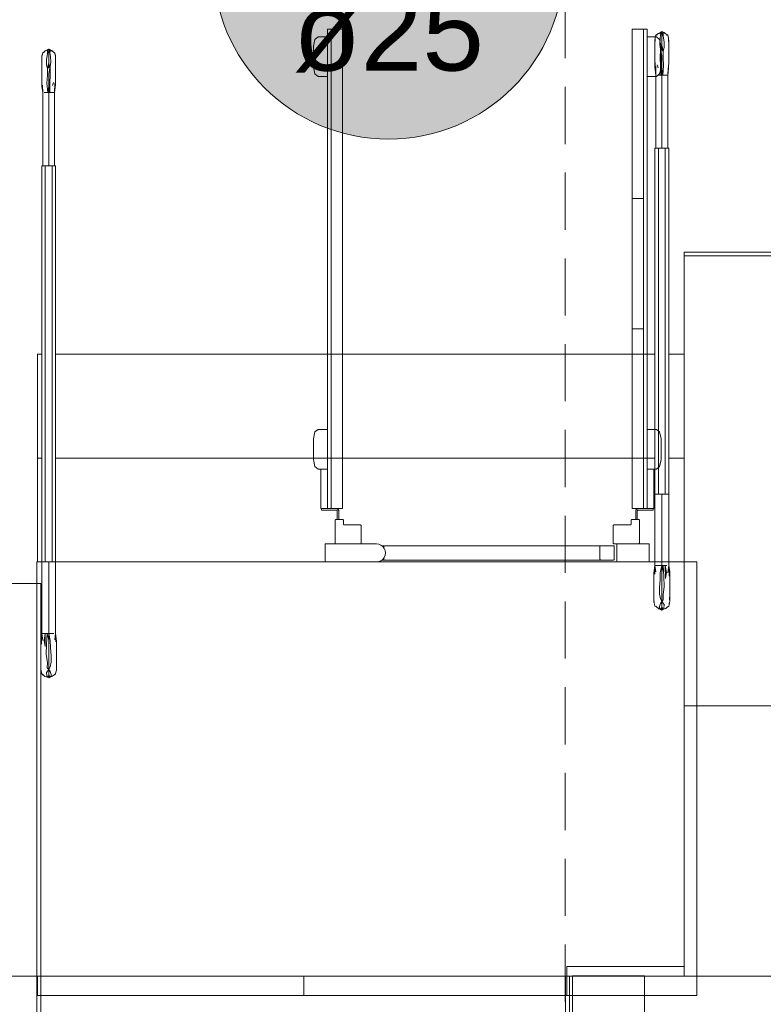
# Model space of a CAD drawing. Header units: millimetres. Extents: x 2 to 902, y -447 to 199.
# Tile 946 of 1056: x 66.79 to 70.92, y 153.57 to 159.03. Entities that reach past the tile are written whole.
import ezdxf

# ---------------------------------------------------------------- set-up
doc = ezdxf.new("R2010")
doc.units = ezdxf.units.MM
doc.header["$MEASUREMENT"] = 0
doc.linetypes.add('HIDDEN2', pattern=[0.47625, 0.3175, -0.15875])
doc.linetypes.add('NULL', pattern=[0])
for name, color, linetype, lineweight in [('AF-Indicação coluna', 5, 'Continuous', 13), ('DI-Detalhes', 1, 'HIDDEN2', 9), ('IFC-Corrimão-Contorno', 36, 'Continuous', 5), ('IFC-Elemento construtivo genérico-Contorno', 253, 'Continuous', 5), ('IFC-Laje-Contorno', 134, 'Continuous', 5), ('IFC-Lance de escada-Contorno', 32, 'Continuous', 5), ('IFC-Parede padrão-Contorno', 44, 'Continuous', 5), ('IFC-Parede-Contorno', 42, 'Continuous', 5), ('IFC-Pilar-Contorno', 83, 'Continuous', 5), ('IFC-Porta-Contorno', 142, 'Continuous', 5), ('IFC-Viga-Contorno', 66, 'Continuous', 5)]:
    doc.layers.add(name, color=color, linetype=linetype, lineweight=lineweight)
doc.styles.add('Arial', font='arial.ttf')

msp = doc.modelspace()

# ---------------------------------------------------------------- hatches: boundary and pattern name
at = {"layer": 'AF-Indicação coluna', "linetype": 'Continuous'}
msp.add_hatch(color=161, dxfattribs=at).paths.add_polyline_path([(69.8158, 159.3457), (69.8121, 159.4305), (69.801, 159.5148), (69.7827, 159.5978), (69.7571, 159.6788), (69.7246, 159.7573), (69.6854, 159.8327), (69.6397, 159.9043), (69.588, 159.9718), (69.5306, 160.0344), (69.4679, 160.0918), (69.4005, 160.1435), (69.3288, 160.1892), (69.2535, 160.2284), (69.175, 160.2609), (69.0939, 160.2865), (69.0109, 160.3049), (68.9267, 160.316), (68.8418, 160.3197), (68.7569, 160.316), (68.6727, 160.3049), (68.5897, 160.2865), (68.5087, 160.2609), (68.4302, 160.2284), (68.3548, 160.1892), (68.2831, 160.1435), (68.2157, 160.0918), (68.1531, 160.0344), (68.0957, 159.9718), (68.0439, 159.9043), (67.9983, 159.8327), (67.959, 159.7573), (67.9265, 159.6788), (67.901, 159.5978), (67.8826, 159.5148), (67.8715, 159.4305), (67.8678, 159.3457), (67.8715, 159.2608), (67.8826, 159.1765), (67.901, 159.0936), (67.9265, 159.0125), (67.959, 158.934), (67.9983, 158.8586), (68.0439, 158.787), (68.0957, 158.7196), (68.1531, 158.6569), (68.2157, 158.5995), (68.2831, 158.5478), (68.3548, 158.5021), (68.4302, 158.4629), (68.5087, 158.4304), (68.5897, 158.4048), (68.6727, 158.3864), (68.7569, 158.3753), (68.8418, 158.3716), (68.9267, 158.3753), (69.0109, 158.3864), (69.0939, 158.4048), (69.175, 158.4304), (69.2535, 158.4629), (69.3288, 158.5021), (69.4005, 158.5478), (69.4679, 158.5995), (69.5306, 158.6569), (69.588, 158.7196), (69.6397, 158.787), (69.6854, 158.8586), (69.7246, 158.934), (69.7571, 159.0125), (69.7827, 159.0936), (69.801, 159.1765), (69.8121, 159.2608)])

# ---------------------------------------------------------------- linework, layer by layer
at = {"layer": 'AF-Indicação coluna'}
msp.add_circle((68.8418, 159.3457), 0.974, dxfattribs=at)
msp.add_circle((68.8418, 159.3457), 0.974, dxfattribs=at)
at = {"layer": 'DI-Detalhes'}
msp.add_lwpolyline([(69.8236, 160.4769), (76.3973, 160.4769), (76.3973, 152.1533), (69.8236, 152.1533), (69.8236, 160.4769)], dxfattribs=at)
at = {"layer": 'IFC-Corrimão-Contorno', "color": 7, "lineweight": 5}
for p, q in [((70.3221, 158.9309), (70.3249, 158.9407)), ((70.3234, 158.9374), (70.3268, 158.9495)), ((70.3249, 158.9407), (70.3268, 158.9495)), ((70.3268, 158.9495), (70.335, 158.9543)), ((70.3268, 158.9495), (70.3351, 158.9543)), ((70.3268, 158.9495), (70.3287, 158.9488)), ((70.3287, 158.9488), (70.3336, 158.9493)), ((70.335, 158.9543), (70.3392, 158.9591)), ((70.335, 158.9543), (70.3406, 158.9579)), ((70.3392, 158.9591), (70.346, 158.961)), ((70.3406, 158.9579), (70.349, 158.9621)), ((70.3457, 158.9604), (70.3515, 158.9638)), ((70.3457, 158.9604), (70.348, 158.9618)), ((70.3457, 158.9604), (70.3458, 158.9605)), ((70.346, 158.961), (70.3539, 158.9652)), ((70.349, 158.9621), (70.3515, 158.9638)), ((70.349, 158.9621), (70.3491, 158.9619)), ((70.3491, 158.9619), (70.3532, 158.9501)), ((70.35, 158.9278), (70.3532, 158.9501)), ((70.3515, 158.9638), (70.3597, 158.9685)), ((70.3515, 158.9638), (70.3597, 158.9685)), ((70.3515, 158.9638), (70.3597, 158.9685)), ((70.3515, 158.9638), (70.3597, 158.9519)), ((70.3523, 158.9642), (70.3539, 158.9652)), ((70.3524, 158.9643), (70.3539, 158.9652)), ((70.3529, 158.9646), (70.3539, 158.9652)), ((70.3539, 158.9652), (70.3597, 158.9685)), ((70.3597, 158.9437), (70.3597, 158.9685)), ((70.3597, 158.9685), (70.368, 158.9638)), ((70.3597, 158.9685), (70.368, 158.9638)), ((70.3597, 158.9685), (70.3656, 158.9652)), ((70.3597, 158.9437), (70.3681, 158.9641)), ((70.3597, 158.9352), (70.3597, 158.9519)), ((70.3597, 158.9188), (70.3597, 158.9437)), ((70.3656, 158.9652), (70.3673, 158.9642)), ((70.3656, 158.9652), (70.3689, 158.9637)), ((70.3669, 158.9595), (70.3681, 158.9641)), ((70.3669, 158.9595), (70.3726, 158.9635)), ((70.3669, 158.9595), (70.3673, 158.9452)), ((70.3673, 158.9452), (70.372, 158.9096)), ((70.368, 158.9638), (70.3726, 158.9635)), ((70.3726, 158.9635), (70.3792, 158.9587)), ((70.3792, 158.9587), (70.3845, 158.9543)), ((70.3845, 158.9543), (70.3927, 158.9495)), ((70.3845, 158.9543), (70.3927, 158.9495)), ((70.3859, 158.9492), (70.3907, 158.9488)), ((70.3907, 158.9488), (70.3927, 158.9495)), ((70.3927, 158.9495), (70.3942, 158.9429)), ((70.3927, 158.9495), (70.3946, 158.9407)), ((70.3942, 158.9429), (70.3976, 158.9303)), ((70.3946, 158.9407), (70.3974, 158.9309)), ((70.3217, 158.9236), (70.3219, 158.9241)), ((70.3217, 158.9236), (70.3219, 158.924)), ((70.3217, 158.9094), (70.3217, 158.9236)), ((70.3217, 158.9054), (70.3219, 158.9202)), ((70.3217, 158.9094), (70.3217, 158.9061)), ((70.3217, 158.9054), (70.3217, 158.8851)), ((70.3219, 158.9202), (70.3221, 158.9309)), ((70.3231, 158.9346), (70.3234, 158.9374)), ((70.3481, 158.8963), (70.3483, 158.899)), ((70.3481, 158.8963), (70.3523, 158.8722)), ((70.3483, 158.899), (70.35, 158.9278)), ((70.3597, 158.9185), (70.3597, 158.9352)), ((70.3597, 158.8939), (70.3597, 158.9188)), ((70.3597, 158.8855), (70.3597, 158.9185)), ((70.3597, 158.8939), (70.3671, 158.8604)), ((70.3597, 158.8691), (70.3597, 158.8939)), ((70.372, 158.9096), (70.3727, 158.8801)), ((70.3974, 158.9309), (70.3976, 158.9202)), ((70.3976, 158.9303), (70.3978, 158.9151)), ((70.3976, 158.9202), (70.3978, 158.9054)), ((70.3978, 158.9072), (70.3978, 158.9151)), ((70.3978, 158.8834), (70.3978, 158.9054)), ((66.9162, 158.8179), (66.9164, 158.8331)), ((66.9164, 158.8331), (66.9198, 158.8458)), ((66.9164, 158.823), (66.9166, 158.8338)), ((66.9166, 158.8338), (66.9194, 158.8435)), ((66.9194, 158.8435), (66.9212, 158.8523)), ((66.9198, 158.8458), (66.9212, 158.8523)), ((66.9212, 158.8523), (66.9295, 158.8571)), ((66.9212, 158.8523), (66.9232, 158.8516)), ((66.9232, 158.8516), (66.9281, 158.8521)), ((66.9295, 158.8571), (66.9347, 158.8615)), ((66.9347, 158.8615), (66.9414, 158.8663)), ((66.9414, 158.8663), (66.946, 158.8666)), ((66.9414, 158.8663), (66.9471, 158.8624)), ((66.942, 158.8125), (66.9467, 158.8481)), ((66.9451, 158.8666), (66.9483, 158.868)), ((66.9459, 158.8669), (66.946, 158.8666)), ((66.9459, 158.8669), (66.946, 158.8666)), ((66.946, 158.8666), (66.9542, 158.8714)), ((66.946, 158.8666), (66.9542, 158.8714)), ((66.946, 158.8666), (66.9542, 158.8465)), ((66.946, 158.8666), (66.9471, 158.8624)), ((66.9467, 158.8481), (66.9471, 158.8624)), ((66.9542, 158.8714), (66.9625, 158.8666)), ((66.9542, 158.8714), (66.9639, 158.8658)), ((66.9542, 158.8714), (66.965, 158.8652)), ((66.9542, 158.8465), (66.9542, 158.8714)), ((66.9542, 158.8714), (66.9683, 158.8633)), ((66.9542, 158.8547), (66.9625, 158.8666)), ((66.9542, 158.8381), (66.9542, 158.8547)), ((66.9542, 158.8381), (66.9542, 158.8465)), ((66.9542, 158.8214), (66.9542, 158.8381)), ((66.9601, 158.868), (66.9679, 158.8639)), ((66.9608, 158.8676), (66.9683, 158.8633)), ((66.9608, 158.853), (66.9649, 158.8648)), ((66.9608, 158.853), (66.964, 158.8307)), ((66.9625, 158.8667), (66.9649, 158.865)), ((66.9625, 158.8666), (66.9683, 158.8633)), ((66.9625, 158.8666), (66.965, 158.8652)), ((66.9649, 158.8648), (66.9649, 158.865)), ((66.9649, 158.865), (66.9734, 158.8607)), ((66.9679, 158.8639), (66.9747, 158.8619)), ((66.9734, 158.8607), (66.979, 158.8571)), ((66.9747, 158.8619), (66.979, 158.8571)), ((66.979, 158.8571), (66.9872, 158.8523)), ((66.9804, 158.8522), (66.9852, 158.8516)), ((66.9852, 158.8516), (66.9872, 158.8523)), ((66.9872, 158.8523), (66.9906, 158.8402)), ((66.9872, 158.8523), (66.9891, 158.8435)), ((66.9891, 158.8435), (66.9919, 158.8338)), ((66.9906, 158.8402), (66.9909, 158.8374)), ((66.9919, 158.8338), (66.9921, 158.823)), ((70.3217, 158.8851), (70.3217, 158.8571)), ((70.3217, 158.8583), (70.3217, 158.8718)), ((70.3217, 158.8272), (70.3217, 158.8583)), ((70.3217, 158.8146), (70.3217, 158.8571)), ((70.3511, 158.8235), (70.3523, 158.8722)), ((70.3523, 158.8722), (70.3597, 158.8855)), ((70.3523, 158.8722), (70.3597, 158.8336)), ((70.3523, 158.8722), (70.3597, 158.8691)), ((70.3597, 158.8691), (70.3597, 158.8855)), ((70.3597, 158.8691), (70.3671, 158.8604)), ((70.3597, 158.7982), (70.3597, 158.8336)), ((70.367, 158.8243), (70.3671, 158.8604)), ((70.3671, 158.8604), (70.3727, 158.8801)), ((70.3978, 158.8571), (70.3978, 158.8834)), ((70.3978, 158.8719), (70.3978, 158.8603)), ((70.3978, 158.8603), (70.3978, 158.8272)), ((70.3978, 158.8571), (70.3978, 158.8085)), ((66.9162, 158.8082), (66.9164, 158.823)), ((66.9162, 158.8179), (66.9162, 158.8099)), ((66.9162, 158.8082), (66.9162, 158.7863)), ((66.9162, 158.7863), (66.9162, 158.76)), ((66.9412, 158.783), (66.942, 158.8125)), ((66.9412, 158.783), (66.9469, 158.7632)), ((66.9469, 158.7632), (66.9542, 158.7968)), ((66.9542, 158.7968), (66.9542, 158.8217)), ((66.9542, 158.7883), (66.9542, 158.8214)), ((66.9542, 158.7719), (66.9542, 158.7968)), ((66.9542, 158.7883), (66.9616, 158.775)), ((66.9542, 158.7719), (66.9542, 158.7883)), ((66.9616, 158.775), (66.9659, 158.7992)), ((66.964, 158.8307), (66.9657, 158.8018)), ((66.9657, 158.8018), (66.9659, 158.7992)), ((66.992, 158.8269), (66.9923, 158.8265)), ((66.992, 158.8268), (66.9923, 158.8265)), ((66.9921, 158.823), (66.9923, 158.8082)), ((66.9923, 158.8265), (66.9923, 158.8123)), ((66.9923, 158.8089), (66.9923, 158.8123)), ((66.9923, 158.7879), (66.9923, 158.8082)), ((66.9923, 158.76), (66.9923, 158.7879)), ((70.3217, 158.8272), (70.3217, 158.8238)), ((70.3217, 158.8146), (70.3217, 158.7707)), ((70.3217, 158.7707), (70.3221, 158.7966)), ((70.3221, 158.7966), (70.3234, 158.7709)), ((70.3267, 158.7768), (70.3268, 158.7272)), ((70.3339, 158.784), (70.3392, 158.7675)), ((70.3511, 158.8235), (70.3532, 158.7813)), ((70.3532, 158.7813), (70.3539, 158.7272)), ((70.3597, 158.7629), (70.3597, 158.7982)), ((70.3656, 158.7272), (70.3694, 158.78)), ((70.367, 158.8243), (70.3694, 158.78)), ((70.3976, 158.7618), (70.3978, 158.8085)), ((70.3978, 158.8213), (70.3978, 158.8272)), ((66.9162, 158.7631), (66.9162, 158.7747)), ((66.9162, 158.7301), (66.9162, 158.7631)), ((66.9162, 158.7114), (66.9162, 158.76)), ((66.9162, 158.7301), (66.9162, 158.7244)), ((66.9446, 158.6829), (66.947, 158.7272)), ((66.9469, 158.7632), (66.9542, 158.7719)), ((66.9469, 158.7632), (66.947, 158.7272)), ((66.9542, 158.7365), (66.9616, 158.775)), ((66.9542, 158.7719), (66.9616, 158.775)), ((66.9542, 158.701), (66.9542, 158.7365)), ((66.9608, 158.6841), (66.9629, 158.7264)), ((66.9616, 158.775), (66.9629, 158.7264)), ((66.9923, 158.7746), (66.9923, 158.7611)), ((66.9923, 158.7611), (66.9923, 158.7301)), ((66.9923, 158.76), (66.9923, 158.7175)), ((66.9923, 158.7267), (66.9923, 158.7301)), ((70.3217, 158.7707), (70.3268, 158.7272)), ((70.3234, 158.7709), (70.3268, 158.7272)), ((70.3268, 158.3208), (70.3268, 158.7272)), ((70.335, 158.7272), (70.3597, 158.7272)), ((70.3433, 158.7272), (70.3515, 158.7272)), ((70.3515, 158.7272), (70.3539, 158.7272)), ((70.3539, 158.7272), (70.3597, 158.7629)), ((70.3539, 158.7272), (70.3597, 158.7272)), ((70.3597, 158.7272), (70.3597, 158.7629)), ((70.3597, 158.7629), (70.3656, 158.7272)), ((70.3597, 158.3208), (70.3597, 158.7272)), ((70.3597, 158.7272), (70.3656, 158.7272)), ((70.3597, 158.7272), (70.3927, 158.7272)), ((70.3656, 158.7272), (70.368, 158.7272)), ((70.368, 158.7272), (70.3762, 158.7272)), ((70.3762, 158.7272), (70.3845, 158.7272)), ((70.3927, 158.7272), (70.3976, 158.769)), ((70.3927, 158.7272), (70.3942, 158.768)), ((70.3927, 158.7272), (70.3976, 158.7618)), ((70.3927, 158.3208), (70.3927, 158.7272)), ((66.9162, 158.7114), (66.9164, 158.6647)), ((66.9164, 158.6718), (66.9212, 158.6301)), ((66.9198, 158.6709), (66.9212, 158.6301)), ((66.9446, 158.6829), (66.9484, 158.6301)), ((66.9542, 158.6657), (66.9542, 158.701)), ((66.9601, 158.6301), (66.9608, 158.6841)), ((66.9747, 158.6704), (66.9801, 158.6869)), ((66.9872, 158.6301), (66.9873, 158.6797)), ((66.9872, 158.6301), (66.9906, 158.6737)), ((66.9872, 158.6301), (66.9923, 158.6736)), ((66.9906, 158.6737), (66.9919, 158.6995)), ((66.9919, 158.6995), (66.9923, 158.6736)), ((66.9923, 158.6736), (66.9923, 158.7175)), ((66.9164, 158.6647), (66.9212, 158.6301)), ((66.9212, 158.2237), (66.9212, 158.6301)), ((66.9295, 158.6301), (66.9542, 158.6301)), ((66.9377, 158.6301), (66.946, 158.6301)), ((66.946, 158.6301), (66.9484, 158.6301)), ((66.9484, 158.6301), (66.9542, 158.6657)), ((66.9484, 158.6301), (66.9542, 158.6301)), ((66.9542, 158.6301), (66.9542, 158.6657)), ((66.9542, 158.6657), (66.9601, 158.6301)), ((66.9542, 158.2237), (66.9542, 158.6301)), ((66.9542, 158.6301), (66.9601, 158.6301)), ((66.9542, 158.6301), (66.9872, 158.6301)), ((66.9601, 158.6301), (66.9625, 158.6301)), ((66.9625, 158.6301), (66.9707, 158.6301)), ((66.9707, 158.6301), (66.979, 158.6301)), ((66.9872, 158.2237), (66.9872, 158.6301)), ((70.3217, 158.3208), (70.3407, 158.3208)), ((70.3217, 156.4008), (70.3217, 158.3208)), ((70.3268, 158.3208), (70.3597, 158.3208)), ((70.3407, 156.4008), (70.3407, 158.3208)), ((70.3407, 158.3208), (70.3502, 158.3208)), ((70.3502, 158.3208), (70.3788, 158.3208)), ((70.3597, 158.3208), (70.3845, 158.3208)), ((70.3788, 156.4008), (70.3788, 158.3208)), ((70.3788, 158.3208), (70.3836, 158.3208)), ((70.3836, 158.3208), (70.3978, 158.3208)), ((70.3978, 156.4008), (70.3978, 158.3208)), ((66.9161, 158.2237), (66.9352, 158.2237)), ((66.9161, 156.0237), (66.9161, 158.2237)), ((66.9212, 158.2237), (66.9542, 158.2237)), ((66.9352, 156.0237), (66.9352, 158.2237)), ((66.9352, 158.2237), (66.9733, 158.2237)), ((66.9542, 158.2237), (66.979, 158.2237)), ((66.9733, 156.0237), (66.9733, 158.2237)), ((66.9733, 158.2237), (66.9923, 158.2237)), ((66.9923, 156.0237), (66.9923, 158.2237)), ((70.3216, 156.004), (70.3216, 156.4008)), ((70.3217, 156.4008), (70.3407, 156.4008)), ((70.3407, 156.4008), (70.3788, 156.4008)), ((70.3597, 156.004), (70.3597, 156.4008)), ((70.3788, 156.4008), (70.3978, 156.4008)), ((70.3979, 156.004), (70.3979, 156.4008)), ((66.9161, 155.6269), (66.9161, 156.0237)), ((66.9161, 156.0237), (66.9352, 156.0237)), ((66.9352, 156.0237), (66.9733, 156.0237)), ((66.9542, 155.6269), (66.9542, 156.0237)), ((66.9733, 156.0237), (66.9923, 156.0237)), ((66.9923, 155.6269), (66.9923, 156.0237)), ((70.316, 155.9616), (70.3216, 156.004)), ((70.321, 155.9568), (70.3216, 156.004)), ((70.3216, 156.004), (70.3256, 155.9688)), ((70.3216, 156.004), (70.3597, 156.004)), ((70.3312, 156.004), (70.3407, 156.004)), ((70.3407, 156.004), (70.3502, 156.004)), ((70.3502, 156.004), (70.3597, 156.004)), ((70.3512, 155.9641), (70.3597, 156.004)), ((70.3597, 155.9663), (70.3597, 156.004)), ((70.3597, 155.9663), (70.3676, 156.004)), ((70.3597, 156.004), (70.3676, 156.004)), ((70.3597, 156.004), (70.3883, 156.004)), ((70.3676, 156.004), (70.3714, 155.9431)), ((70.3676, 156.004), (70.3702, 156.004)), ((70.3702, 156.004), (70.3788, 156.004)), ((70.3788, 156.004), (70.3798, 155.9323)), ((70.3788, 156.004), (70.3858, 155.9648)), ((70.3924, 155.9639), (70.3979, 156.004)), ((70.3979, 156.004), (70.4035, 155.971)), ((70.3979, 156.004), (70.4037, 155.9638)), ((70.3979, 156.004), (70.4032, 155.9651)), ((70.3979, 156.004), (70.4008, 155.944)), ((70.3159, 155.9159), (70.316, 155.9459)), ((70.316, 155.9616), (70.316, 155.9476)), ((70.316, 155.9459), (70.316, 155.9476)), ((70.316, 155.9476), (70.316, 155.9476)), ((70.316, 155.9459), (70.316, 155.9185)), ((70.3505, 155.9247), (70.3512, 155.9641)), ((70.3597, 155.954), (70.3597, 155.9663)), ((70.3597, 155.9285), (70.3597, 155.9663)), ((70.3714, 155.9431), (70.3732, 155.8882)), ((70.3798, 155.9323), (70.3858, 155.9648)), ((70.4035, 155.971), (70.4036, 155.9644)), ((70.4036, 155.9259), (70.4037, 155.9638)), ((70.4036, 155.9471), (70.4036, 155.945)), ((70.4036, 155.9443), (70.4036, 155.945)), ((70.3159, 155.8793), (70.316, 155.9185)), ((70.3159, 155.9159), (70.3159, 155.9074)), ((70.3159, 155.8793), (70.3159, 155.8659)), ((70.3465, 155.8437), (70.3471, 155.8817)), ((70.3471, 155.8817), (70.3505, 155.9247)), ((70.3597, 155.904), (70.3597, 155.9285)), ((70.3597, 155.8663), (70.3597, 155.9285)), ((70.3597, 155.854), (70.3597, 155.904)), ((70.3674, 155.8413), (70.3732, 155.8882)), ((70.4036, 155.9259), (70.4036, 155.889)), ((70.4036, 155.889), (70.4036, 155.8398)), ((70.4036, 155.8807), (70.4036, 155.8793)), ((70.3159, 155.8659), (70.316, 155.8407)), ((70.3159, 155.8605), (70.3159, 155.8635)), ((70.3159, 155.8398), (70.3159, 155.8605)), ((70.3159, 155.817), (70.316, 155.8407)), ((70.3159, 155.8398), (70.3159, 155.8238)), ((70.3465, 155.8437), (70.3478, 155.8379)), ((70.3478, 155.8379), (70.3521, 155.8187)), ((70.3597, 155.8352), (70.3597, 155.8663)), ((70.3597, 155.8041), (70.3597, 155.8352)), ((70.3674, 155.8413), (70.3679, 155.8129)), ((70.4033, 155.8198), (70.4036, 155.8398)), ((70.4036, 155.8206), (70.4036, 155.8389)), ((70.3159, 155.817), (70.316, 155.8134)), ((70.316, 155.8134), (70.3163, 155.7995)), ((70.316, 155.8009), (70.316, 155.8133)), ((70.316, 155.8009), (70.3163, 155.8003)), ((70.3163, 155.7995), (70.3197, 155.7884)), ((70.3197, 155.7884), (70.3216, 155.7788)), ((70.3216, 155.7788), (70.3256, 155.7758)), ((70.3216, 155.7788), (70.3296, 155.7743)), ((70.3216, 155.7788), (70.3296, 155.7743)), ((70.3256, 155.778), (70.3338, 155.7702)), ((70.3256, 155.7758), (70.33, 155.7739)), ((70.3338, 155.7702), (70.3464, 155.765)), ((70.3463, 155.7769), (70.3523, 155.7932)), ((70.3463, 155.7769), (70.3464, 155.765)), ((70.3502, 155.7623), (70.3597, 155.7702)), ((70.3521, 155.8187), (70.3597, 155.8041)), ((70.3523, 155.7932), (70.3597, 155.8041)), ((70.3597, 155.8041), (70.3679, 155.8129)), ((70.3597, 155.7923), (70.3597, 155.8041)), ((70.3597, 155.8041), (70.373, 155.7868)), ((70.3597, 155.7836), (70.3597, 155.7923)), ((70.3597, 155.7804), (70.3597, 155.7836)), ((70.3597, 155.7702), (70.3597, 155.7836)), ((70.3597, 155.7568), (70.3597, 155.7702)), ((70.3597, 155.7702), (70.3676, 155.7614)), ((70.3709, 155.766), (70.373, 155.7868)), ((70.3811, 155.7654), (70.3876, 155.7704)), ((70.3858, 155.7687), (70.3924, 155.7748)), ((70.3876, 155.7704), (70.3941, 155.7772)), ((70.3924, 155.7748), (70.3979, 155.7788)), ((70.3929, 155.776), (70.3979, 155.7788)), ((70.3929, 155.776), (70.3979, 155.7788)), ((70.3929, 155.776), (70.3979, 155.7788)), ((70.3929, 155.776), (70.3979, 155.7788)), ((70.3929, 155.776), (70.3979, 155.7788)), ((70.3929, 155.776), (70.3979, 155.7788)), ((70.3979, 155.7788), (70.3997, 155.7856)), ((70.3997, 155.7856), (70.4018, 155.7986)), ((70.4011, 155.7939), (70.4032, 155.7979)), ((70.4012, 155.7948), (70.4032, 155.7979)), ((70.4018, 155.7986), (70.4036, 155.8064)), ((70.4032, 155.7979), (70.4036, 155.8062)), ((70.4033, 155.8198), (70.4036, 155.8064)), ((70.4036, 155.8206), (70.4037, 155.8077)), ((70.4036, 155.8068), (70.4037, 155.8077)), ((70.3379, 155.7685), (70.3431, 155.7641)), ((70.3431, 155.7641), (70.3512, 155.7609)), ((70.3437, 155.7661), (70.3502, 155.7623)), ((70.3437, 155.7661), (70.3467, 155.7644)), ((70.3437, 155.7661), (70.3499, 155.7625)), ((70.3437, 155.7661), (70.3502, 155.7623)), ((70.3464, 155.765), (70.3502, 155.7623)), ((70.3467, 155.7644), (70.3502, 155.7623)), ((70.3502, 155.7623), (70.3597, 155.7568)), ((70.3502, 155.7623), (70.3597, 155.7568)), ((70.3502, 155.7623), (70.3532, 155.7606)), ((70.3502, 155.7623), (70.3532, 155.7606)), ((70.3504, 155.7623), (70.3597, 155.7568)), ((70.3512, 155.7609), (70.3597, 155.7568)), ((70.3532, 155.7606), (70.3597, 155.7568)), ((70.3597, 155.7568), (70.3676, 155.7614)), ((70.3597, 155.7568), (70.3676, 155.7614)), ((70.3597, 155.7568), (70.3676, 155.7614)), ((70.3676, 155.7614), (70.3709, 155.766)), ((70.3676, 155.7614), (70.3811, 155.7654)), ((70.3852, 155.7686), (70.3858, 155.7687)), ((66.9103, 155.5866), (66.9161, 155.6269)), ((66.9104, 155.5938), (66.9161, 155.6269)), ((66.9107, 155.588), (66.9161, 155.6269)), ((66.9132, 155.5668), (66.9161, 155.6269)), ((66.9161, 155.6269), (66.9216, 155.5868)), ((66.9161, 155.6269), (66.9542, 155.6269)), ((66.9257, 155.6269), (66.9352, 155.6269)), ((66.9281, 155.5876), (66.9352, 155.6269)), ((66.9342, 155.5552), (66.9352, 155.6269)), ((66.9352, 155.6269), (66.9464, 155.6269)), ((66.9425, 155.566), (66.9464, 155.6269)), ((66.9464, 155.6269), (66.9542, 155.5891)), ((66.9464, 155.6269), (66.9542, 155.6269)), ((66.9542, 155.6269), (66.9627, 155.5869)), ((66.9542, 155.5891), (66.9542, 155.6269)), ((66.9542, 155.6269), (66.9828, 155.6269)), ((66.9542, 155.6269), (66.9638, 155.6269)), ((66.9638, 155.6269), (66.9733, 155.6269)), ((66.9883, 155.5917), (66.9923, 155.6269)), ((66.9923, 155.6269), (66.998, 155.5845)), ((66.9923, 155.6269), (66.993, 155.5796)), ((66.9103, 155.5866), (66.9104, 155.5487)), ((66.9103, 155.5679), (66.9104, 155.5707)), ((66.9103, 155.5679), (66.9104, 155.5668)), ((66.9104, 155.5873), (66.9104, 155.5938)), ((66.9281, 155.5876), (66.9342, 155.5552)), ((66.9407, 155.5111), (66.9425, 155.566)), ((66.9542, 155.5514), (66.9542, 155.5891)), ((66.9542, 155.5769), (66.9542, 155.5891)), ((66.9542, 155.4891), (66.9542, 155.5514)), ((66.9542, 155.5269), (66.9542, 155.5514)), ((66.9627, 155.5869), (66.9635, 155.5476)), ((66.998, 155.5414), (66.998, 155.5845)), ((66.998, 155.5686), (66.9981, 155.5388)), ((66.9103, 155.4626), (66.9104, 155.5118)), ((66.9103, 155.5021), (66.9104, 155.5035)), ((66.9104, 155.5118), (66.9104, 155.5487)), ((66.9407, 155.5111), (66.9465, 155.4641)), ((66.9542, 155.4769), (66.9542, 155.5269)), ((66.9635, 155.5476), (66.9669, 155.5045)), ((66.9669, 155.5045), (66.9675, 155.4665)), ((66.998, 155.5414), (66.9981, 155.5021)), ((66.9981, 155.4887), (66.9981, 155.5021)), ((66.9103, 155.4626), (66.9107, 155.4427)), ((66.9103, 155.4305), (66.9104, 155.4434)), ((66.9103, 155.4292), (66.9107, 155.4427)), ((66.9104, 155.4618), (66.9104, 155.4434)), ((66.9461, 155.4358), (66.9465, 155.4632)), ((66.9465, 155.4632), (66.9465, 155.4641)), ((66.9542, 155.4269), (66.9542, 155.4769)), ((66.9542, 155.458), (66.9542, 155.4769)), ((66.9542, 155.4269), (66.9619, 155.4416)), ((66.9619, 155.4416), (66.9675, 155.4665)), ((66.998, 155.4635), (66.9981, 155.4887)), ((66.998, 155.4864), (66.9981, 155.4834)), ((66.998, 155.4635), (66.9981, 155.4398)), ((66.998, 155.4464), (66.9981, 155.4626)), ((66.9981, 155.4834), (66.9981, 155.4626)), ((66.9103, 155.4305), (66.9104, 155.4298)), ((66.9103, 155.4292), (66.9122, 155.4215)), ((66.9104, 155.429), (66.9107, 155.4207)), ((66.9107, 155.4207), (66.9128, 155.4177)), ((66.9107, 155.4207), (66.9129, 155.4167)), ((66.9122, 155.4215), (66.9142, 155.4085)), ((66.9142, 155.4085), (66.9161, 155.4017)), ((66.9161, 155.4017), (66.9211, 155.3988)), ((66.9161, 155.4017), (66.9216, 155.3977)), ((66.9199, 155.4001), (66.9264, 155.3933)), ((66.9216, 155.3977), (66.9281, 155.3915)), ((66.9264, 155.3933), (66.9329, 155.3883)), ((66.9281, 155.3915), (66.9288, 155.3914)), ((66.9329, 155.3883), (66.9464, 155.3842)), ((66.941, 155.4096), (66.9542, 155.4269)), ((66.941, 155.4096), (66.9431, 155.3889)), ((66.9431, 155.3889), (66.9464, 155.3842)), ((66.9461, 155.4358), (66.9542, 155.4269)), ((66.9464, 155.3842), (66.9542, 155.3931)), ((66.9542, 155.4269), (66.9617, 155.4161)), ((66.9542, 155.4151), (66.9542, 155.4269)), ((66.9542, 155.4064), (66.9542, 155.4151)), ((66.9542, 155.4033), (66.9542, 155.4064)), ((66.9542, 155.3931), (66.9542, 155.4064)), ((66.9542, 155.3797), (66.9542, 155.3931)), ((66.9542, 155.3931), (66.9638, 155.3852)), ((66.9542, 155.3797), (66.9673, 155.3872)), ((66.9617, 155.4161), (66.9677, 155.3997)), ((66.9627, 155.3838), (66.9709, 155.387)), ((66.9638, 155.3852), (66.9676, 155.3879)), ((66.9638, 155.3852), (66.9673, 155.3872)), ((66.9673, 155.3872), (66.9703, 155.389)), ((66.9676, 155.3879), (66.9677, 155.3997)), ((66.9676, 155.3879), (66.9802, 155.3931)), ((66.9709, 155.387), (66.9761, 155.3914)), ((66.9802, 155.3931), (66.9884, 155.4009)), ((66.984, 155.3967), (66.9883, 155.3986)), ((66.9844, 155.3971), (66.9923, 155.4017)), ((66.9883, 155.3986), (66.9923, 155.4017)), ((66.9923, 155.4017), (66.9943, 155.4112)), ((66.9943, 155.4112), (66.9977, 155.4223)), ((66.9977, 155.4223), (66.998, 155.4363)), ((66.9977, 155.4231), (66.998, 155.4238)), ((66.998, 155.4363), (66.9981, 155.4398)), ((66.998, 155.4361), (66.998, 155.4238)), ((66.9464, 155.3842), (66.9542, 155.3797)), ((66.9464, 155.3842), (66.9542, 155.3797)), ((66.9464, 155.3842), (66.9477, 155.3835)), ((66.9464, 155.3842), (66.9542, 155.3797)), ((66.9542, 155.3797), (66.9638, 155.3852)), ((66.9542, 155.3797), (66.9627, 155.3838)), ((66.9608, 155.3835), (66.9638, 155.3852))]:
    msp.add_line(p, q, dxfattribs=at)
at = {"layer": 'IFC-Elemento construtivo genérico-Contorno', "color": 7, "lineweight": 5}
for p, q in [((68.5022, 158.9818), (68.5852, 158.9818)), ((68.5022, 156.3198), (68.5022, 158.9818)), ((68.5022, 158.9818), (68.5222, 158.9818)), ((68.5222, 156.3198), (68.5222, 158.9818)), ((68.5222, 158.9818), (68.5852, 158.9818)), ((68.5852, 156.3198), (68.5852, 158.9818)), ((70.1952, 158.9818), (70.2782, 158.9818)), ((70.1952, 158.0425), (70.1952, 158.9818)), ((70.1952, 158.9818), (70.2582, 158.9818)), ((70.2582, 158.0425), (70.2582, 158.9818)), ((70.2582, 158.9818), (70.2782, 158.9818)), ((70.2782, 156.3198), (70.2782, 158.9818)), ((68.425, 158.8878), (68.433, 158.9258)), ((68.425, 158.7718), (68.425, 158.8878)), ((68.433, 158.9258), (68.45, 158.9398)), ((68.433, 158.9258), (68.4418, 158.9331)), ((68.4418, 158.9331), (68.45, 158.9398)), ((68.45, 158.9398), (68.5022, 158.9398)), ((70.2782, 158.9398), (70.3305, 158.9398)), ((70.3305, 158.9398), (70.3475, 158.9258)), ((70.3475, 158.9258), (70.3555, 158.8878)), ((70.3555, 158.7718), (70.3555, 158.8878)), ((68.425, 158.7718), (68.433, 158.7338)), ((68.425, 158.7718), (68.4288, 158.7535)), ((68.4288, 158.7535), (68.433, 158.7338)), ((68.433, 158.7338), (68.45, 158.7198)), ((68.433, 158.7338), (68.4418, 158.7265)), ((68.4418, 158.7265), (68.45, 158.7198)), ((70.3305, 158.7198), (70.3475, 158.7338)), ((70.3475, 158.7338), (70.3555, 158.7718)), ((70.3475, 158.7338), (70.3517, 158.7535)), ((70.3517, 158.7535), (70.3555, 158.7718)), ((68.45, 158.7198), (68.5022, 158.7198)), ((70.2782, 158.7198), (70.3305, 158.7198)), ((70.1952, 158.0425), (70.2582, 158.0425)), ((70.1952, 157.3178), (70.1952, 158.0425)), ((70.2582, 157.3178), (70.2582, 158.0425)), ((70.1952, 156.3198), (70.1952, 157.3178)), ((70.1952, 157.3178), (70.2582, 157.3178)), ((70.2582, 156.3198), (70.2582, 157.3178)), ((68.433, 156.7458), (68.45, 156.7598)), ((68.4418, 156.7531), (68.45, 156.7598)), ((68.45, 156.7598), (68.5022, 156.7598)), ((70.2782, 156.7598), (70.3305, 156.7598)), ((70.3305, 156.7598), (70.3475, 156.7458)), ((68.425, 156.7078), (68.433, 156.7458)), ((68.425, 156.5918), (68.425, 156.7078)), ((68.433, 156.7458), (68.4418, 156.7531)), ((70.3475, 156.7458), (70.3555, 156.7078)), ((70.3555, 156.5918), (70.3555, 156.7078)), ((68.425, 156.5918), (68.433, 156.5538)), ((68.425, 156.5918), (68.4288, 156.5735)), ((70.3475, 156.5538), (70.3555, 156.5918)), ((70.3516, 156.5735), (70.3555, 156.5918)), ((68.4288, 156.5735), (68.433, 156.5538)), ((68.433, 156.5538), (68.45, 156.5398)), ((68.433, 156.5538), (68.4418, 156.5465)), ((68.4418, 156.5465), (68.45, 156.5398)), ((68.45, 156.5398), (68.5022, 156.5398)), ((68.4652, 156.3198), (68.4652, 156.5398)), ((70.2782, 156.5398), (70.3305, 156.5398)), ((70.3152, 156.3198), (70.3152, 156.5398)), ((70.3305, 156.5398), (70.3475, 156.5538)), ((70.3475, 156.5538), (70.3516, 156.5735)), ((68.4652, 156.3198), (68.4655, 156.3198)), ((68.4655, 156.3198), (68.4663, 156.3198)), ((68.4663, 156.3198), (68.4676, 156.3198)), ((68.4676, 156.3198), (68.4983, 156.3198)), ((68.4692, 156.3118), (68.4692, 156.3198)), ((68.4983, 156.3198), (68.5004, 156.3198)), ((68.5004, 156.3198), (68.5022, 156.3198)), ((68.5022, 156.3198), (68.5222, 156.3198)), ((68.5222, 156.3198), (68.5852, 156.3198)), ((68.5522, 156.3198), (68.5556, 156.3193)), ((68.5556, 156.3193), (68.5587, 156.318)), ((68.5556, 156.3193), (68.5571, 156.3187)), ((68.5571, 156.3187), (68.5587, 156.318)), ((68.5587, 156.318), (68.5614, 156.316)), ((68.5587, 156.318), (68.56, 156.317)), ((68.56, 156.317), (68.5614, 156.316)), ((70.1952, 156.3198), (70.2582, 156.3198)), ((70.219, 156.316), (70.2217, 156.318)), ((70.2217, 156.318), (70.2249, 156.3193)), ((70.2249, 156.3193), (70.2282, 156.3198)), ((70.2249, 156.3193), (70.2265, 156.3195)), ((70.2265, 156.3195), (70.2282, 156.3198)), ((70.2582, 156.3198), (70.2782, 156.3198)), ((70.2782, 156.3198), (70.2801, 156.3198)), ((70.2801, 156.3198), (70.2822, 156.3198)), ((70.2822, 156.3198), (70.3129, 156.3198)), ((70.3112, 156.3118), (70.3112, 156.3198)), ((70.3129, 156.3198), (70.3142, 156.3198)), ((70.3142, 156.3198), (70.315, 156.3198)), ((70.315, 156.3198), (70.3152, 156.3198)), ((68.4692, 156.3118), (68.5522, 156.3118)), ((68.5522, 156.3118), (68.5535, 156.3116)), ((68.5522, 156.3118), (68.5529, 156.3117)), ((68.5529, 156.3117), (68.5535, 156.3116)), ((68.5535, 156.3116), (68.5547, 156.3111)), ((68.5535, 156.3116), (68.5541, 156.3114)), ((68.5541, 156.3114), (68.5547, 156.3111)), ((68.5547, 156.3111), (68.5558, 156.3103)), ((68.5547, 156.3111), (68.5552, 156.3107)), ((68.5552, 156.3107), (68.5558, 156.3103)), ((68.5558, 156.3103), (68.5566, 156.3093)), ((68.5558, 156.3103), (68.5562, 156.3098)), ((68.5562, 156.3098), (68.5566, 156.3093)), ((68.5566, 156.3093), (68.5571, 156.3081)), ((68.5566, 156.3093), (68.5568, 156.3086)), ((68.5568, 156.3086), (68.5571, 156.3081)), ((68.5571, 156.3081), (68.5572, 156.3068)), ((68.5572, 156.2597), (68.5572, 156.3068)), ((68.5614, 156.316), (68.5635, 156.3133)), ((68.5614, 156.316), (68.5625, 156.3146)), ((68.5625, 156.3146), (68.5635, 156.3133)), ((68.5635, 156.3133), (68.5648, 156.3101)), ((68.5635, 156.3133), (68.5642, 156.3116)), ((68.5642, 156.3116), (68.5648, 156.3101)), ((68.5648, 156.3101), (68.5652, 156.3068)), ((68.5652, 156.2597), (68.5652, 156.3068)), ((70.2152, 156.3068), (70.2157, 156.3101)), ((70.2152, 156.2597), (70.2152, 156.3068)), ((70.2157, 156.3101), (70.217, 156.3133)), ((70.2157, 156.3101), (70.2163, 156.3116)), ((70.2163, 156.3116), (70.217, 156.3133)), ((70.217, 156.3133), (70.219, 156.316)), ((70.217, 156.3133), (70.218, 156.3146)), ((70.218, 156.3146), (70.219, 156.316)), ((70.2232, 156.3068), (70.2234, 156.3081)), ((70.2232, 156.3068), (70.2233, 156.3074)), ((70.2232, 156.2597), (70.2232, 156.3068)), ((70.2233, 156.3074), (70.2234, 156.3081)), ((70.2234, 156.3081), (70.2239, 156.3093)), ((70.2234, 156.3081), (70.2236, 156.3086)), ((70.2236, 156.3086), (70.2239, 156.3093)), ((70.2239, 156.3093), (70.2247, 156.3103)), ((70.2239, 156.3093), (70.2243, 156.3098)), ((70.2243, 156.3098), (70.2247, 156.3103)), ((70.2247, 156.3103), (70.2257, 156.3111)), ((70.2257, 156.3111), (70.2269, 156.3116)), ((70.2269, 156.3116), (70.2282, 156.3118)), ((70.2282, 156.3118), (70.3112, 156.3118)), ((68.5452, 156.2547), (68.5454, 156.256)), ((68.5452, 156.2547), (68.5453, 156.2552)), ((68.5452, 156.1287), (68.5452, 156.2547)), ((68.5453, 156.2552), (68.5454, 156.256)), ((68.5454, 156.256), (68.5459, 156.2572)), ((68.5459, 156.2572), (68.5467, 156.2582)), ((68.5459, 156.2572), (68.5462, 156.2576)), ((68.5462, 156.2576), (68.5467, 156.2582)), ((68.5467, 156.2582), (68.5477, 156.259)), ((68.5477, 156.259), (68.5489, 156.2595)), ((68.5477, 156.259), (68.5482, 156.2592)), ((68.5482, 156.2592), (68.5489, 156.2595)), ((68.5489, 156.2595), (68.5502, 156.2597)), ((68.5489, 156.2595), (68.5494, 156.2596)), ((68.5494, 156.2596), (68.5502, 156.2597)), ((68.5502, 156.2597), (68.5862, 156.2597)), ((68.5862, 156.2597), (68.5875, 156.2595)), ((68.5875, 156.2595), (68.5887, 156.259)), ((68.5887, 156.259), (68.5898, 156.2582)), ((68.5887, 156.259), (68.5891, 156.2588)), ((68.5891, 156.2588), (68.5898, 156.2582)), ((68.5898, 156.2582), (68.5906, 156.2572)), ((68.5898, 156.2582), (68.5903, 156.2576)), ((68.5903, 156.2576), (68.5906, 156.2572)), ((68.5906, 156.2572), (68.5911, 156.256)), ((68.5911, 156.256), (68.5912, 156.2547)), ((68.5911, 156.256), (68.5912, 156.2552)), ((68.5912, 156.2552), (68.5912, 156.2547)), ((68.5912, 156.2347), (68.5912, 156.2547)), ((68.5912, 156.2347), (68.5914, 156.2334)), ((68.5912, 156.2347), (68.5913, 156.2339)), ((68.5913, 156.2339), (68.5914, 156.2334)), ((68.5914, 156.2334), (68.5919, 156.2322)), ((68.5919, 156.2322), (68.5927, 156.2312)), ((68.5919, 156.2322), (68.5924, 156.2315)), ((68.5924, 156.2315), (68.5927, 156.2312)), ((68.5927, 156.2312), (68.5937, 156.2304)), ((68.5937, 156.2304), (68.5949, 156.2299)), ((68.5949, 156.2299), (68.5962, 156.2297)), ((68.5962, 156.2297), (68.6852, 156.2297)), ((68.6852, 156.2297), (68.6865, 156.2295)), ((68.6865, 156.2295), (68.6877, 156.229)), ((68.6877, 156.229), (68.6888, 156.2282)), ((68.6877, 156.229), (68.6881, 156.2288)), ((68.6881, 156.2288), (68.6888, 156.2282)), ((68.6888, 156.2282), (68.6896, 156.2272)), ((68.6888, 156.2282), (68.6893, 156.2276)), ((68.6893, 156.2276), (68.6896, 156.2272)), ((68.6896, 156.2272), (68.6901, 156.226)), ((68.6901, 156.226), (68.6902, 156.2247)), ((68.6902, 156.2197), (68.6902, 156.2247)), ((68.6902, 156.1337), (68.6902, 156.2197)), ((70.0902, 156.2247), (70.0904, 156.226)), ((70.0902, 156.2247), (70.0903, 156.2252)), ((70.0902, 156.2197), (70.0902, 156.2247)), ((70.0902, 156.1337), (70.0902, 156.2197)), ((70.0903, 156.2252), (70.0904, 156.226)), ((70.0904, 156.226), (70.0909, 156.2272)), ((70.0909, 156.2272), (70.0917, 156.2282)), ((70.0909, 156.2272), (70.0912, 156.2276)), ((70.0912, 156.2276), (70.0917, 156.2282)), ((70.0917, 156.2282), (70.0927, 156.229)), ((70.0927, 156.229), (70.0939, 156.2295)), ((70.0927, 156.229), (70.0931, 156.2292)), ((70.0931, 156.2292), (70.0939, 156.2295)), ((70.0939, 156.2295), (70.0952, 156.2297)), ((70.0939, 156.2295), (70.0944, 156.2296)), ((70.0944, 156.2296), (70.0952, 156.2297)), ((70.0952, 156.2297), (70.1842, 156.2297)), ((70.1842, 156.2297), (70.1855, 156.2299)), ((70.1842, 156.2297), (70.1847, 156.2298)), ((70.1847, 156.2298), (70.1855, 156.2299)), ((70.1855, 156.2299), (70.1867, 156.2304)), ((70.1855, 156.2299), (70.1859, 156.23)), ((70.1859, 156.23), (70.1867, 156.2304)), ((70.1867, 156.2304), (70.1878, 156.2312)), ((70.1878, 156.2312), (70.1886, 156.2322)), ((70.1878, 156.2312), (70.188, 156.2315)), ((70.188, 156.2315), (70.1886, 156.2322)), ((70.1886, 156.2322), (70.1891, 156.2334)), ((70.1891, 156.2334), (70.1892, 156.2347)), ((70.1891, 156.2339), (70.1892, 156.2347)), ((70.1891, 156.2334), (70.1891, 156.2339)), ((70.1892, 156.2547), (70.1894, 156.256)), ((70.1892, 156.2547), (70.1893, 156.2552)), ((70.1892, 156.2347), (70.1892, 156.2547)), ((70.1893, 156.2552), (70.1894, 156.256)), ((70.1894, 156.256), (70.1899, 156.2572)), ((70.1899, 156.2572), (70.1907, 156.2582)), ((70.1899, 156.2572), (70.1902, 156.2576)), ((70.1902, 156.2576), (70.1907, 156.2582)), ((70.1907, 156.2582), (70.1917, 156.259)), ((70.1917, 156.259), (70.1929, 156.2595)), ((70.1917, 156.259), (70.1921, 156.2592)), ((70.1921, 156.2592), (70.1929, 156.2595)), ((70.1929, 156.2595), (70.1942, 156.2597)), ((70.1929, 156.2595), (70.1934, 156.2596)), ((70.1934, 156.2596), (70.1942, 156.2597)), ((70.1942, 156.2597), (70.2302, 156.2597)), ((70.2302, 156.2597), (70.2315, 156.2595)), ((70.2315, 156.2595), (70.2327, 156.259)), ((70.2327, 156.259), (70.2338, 156.2582)), ((70.2327, 156.259), (70.2331, 156.2588)), ((70.2331, 156.2588), (70.2338, 156.2582)), ((70.2338, 156.2582), (70.2346, 156.2572)), ((70.2338, 156.2582), (70.2343, 156.2576)), ((70.2343, 156.2576), (70.2346, 156.2572)), ((70.2346, 156.2572), (70.2351, 156.256)), ((70.2351, 156.256), (70.2352, 156.2547)), ((70.2351, 156.256), (70.2352, 156.2552)), ((70.2352, 156.2552), (70.2352, 156.2547)), ((70.2352, 156.1287), (70.2352, 156.2547)), ((68.4902, 156.0237), (68.4902, 156.1237)), ((68.4902, 156.1237), (68.5502, 156.1237)), ((68.5452, 156.1287), (68.5454, 156.1274)), ((68.5454, 156.1274), (68.5459, 156.1262)), ((68.5454, 156.1274), (68.5457, 156.1266)), ((68.5457, 156.1266), (68.5459, 156.1262)), ((68.5459, 156.1262), (68.5467, 156.1252)), ((68.5467, 156.1252), (68.5477, 156.1244)), ((68.5477, 156.1244), (68.5489, 156.1239)), ((68.5477, 156.1244), (68.5482, 156.1242)), ((68.5482, 156.1242), (68.5489, 156.1239)), ((68.5489, 156.1239), (68.5502, 156.1237)), ((68.5489, 156.1239), (68.5494, 156.1238)), ((68.5494, 156.1238), (68.5502, 156.1237)), ((68.5502, 156.1237), (68.6852, 156.1237)), ((68.6852, 156.1237), (68.6865, 156.1239)), ((68.6852, 156.1237), (68.7742, 156.1237)), ((68.6865, 156.1239), (68.6877, 156.1244)), ((68.6877, 156.1244), (68.6888, 156.1252)), ((68.6877, 156.1244), (68.6881, 156.1246)), ((68.6881, 156.1246), (68.6888, 156.1252)), ((68.6888, 156.1252), (68.6896, 156.1262)), ((68.6896, 156.1262), (68.6901, 156.1274)), ((68.6896, 156.1262), (68.6897, 156.1266)), ((68.6897, 156.1266), (68.6901, 156.1274)), ((68.6901, 156.1274), (68.6902, 156.1287)), ((68.6902, 156.1287), (68.6902, 156.1337)), ((68.7742, 156.1237), (68.7872, 156.122)), ((68.7872, 156.122), (68.7992, 156.117)), ((68.7992, 156.117), (68.8096, 156.1091)), ((68.8028, 156.1142), (68.809, 156.1142)), ((68.809, 156.1142), (70.0215, 156.1142)), ((68.809, 156.1142), (68.8106, 156.114)), ((68.8096, 156.1091), (68.8175, 156.0987)), ((68.8106, 156.114), (68.8121, 156.1135)), ((68.8121, 156.1135), (68.8133, 156.1125)), ((68.8133, 156.1125), (68.8143, 156.1113)), ((68.8143, 156.1113), (68.815, 156.1098)), ((68.815, 156.1098), (68.8152, 156.1082)), ((68.8152, 156.1017), (68.8152, 156.1082)), ((68.8175, 156.0987), (68.8225, 156.0866)), ((70.0152, 156.1082), (70.0155, 156.1098)), ((70.0152, 156.0402), (70.0152, 156.1082)), ((70.0155, 156.1098), (70.0161, 156.1113)), ((70.0161, 156.1113), (70.0171, 156.1125)), ((70.0171, 156.1125), (70.0184, 156.1135)), ((70.0184, 156.1135), (70.0199, 156.114)), ((70.0199, 156.114), (70.0215, 156.1142)), ((70.0215, 156.1142), (70.0892, 156.1142)), ((70.0892, 156.1142), (70.0908, 156.114)), ((70.0902, 156.1287), (70.0902, 156.1337)), ((70.0902, 156.1287), (70.0904, 156.1274)), ((70.0904, 156.1274), (70.0909, 156.1262)), ((70.0904, 156.1274), (70.0907, 156.1266)), ((70.0907, 156.1266), (70.0909, 156.1262)), ((70.0908, 156.114), (70.0922, 156.1134)), ((70.0909, 156.1262), (70.0917, 156.1252)), ((70.0909, 156.114), (70.0922, 156.1134)), ((70.0917, 156.1252), (70.0927, 156.1244)), ((70.0922, 156.1134), (70.0935, 156.1125)), ((70.0922, 156.1134), (70.0923, 156.1134)), ((70.0923, 156.1134), (70.0935, 156.1125)), ((70.0927, 156.1244), (70.0939, 156.1239)), ((70.0927, 156.1244), (70.0931, 156.1242)), ((70.0931, 156.1242), (70.0939, 156.1239)), ((70.0935, 156.1125), (70.0944, 156.1112)), ((70.0935, 156.1125), (70.0943, 156.1114)), ((70.0939, 156.1239), (70.0952, 156.1237)), ((70.0939, 156.1239), (70.0944, 156.1238)), ((70.0944, 156.1238), (70.0952, 156.1237)), ((70.0944, 156.1112), (70.095, 156.1098)), ((70.095, 156.1098), (70.0952, 156.1082)), ((70.0952, 156.1237), (70.2302, 156.1237)), ((70.0952, 156.1084), (70.0952, 156.1082)), ((70.0952, 156.0402), (70.0952, 156.1082)), ((70.1102, 156.0237), (70.1102, 156.1237)), ((70.2302, 156.1237), (70.2315, 156.1239)), ((70.2302, 156.1237), (70.2902, 156.1237)), ((70.2315, 156.1239), (70.2327, 156.1244)), ((70.2327, 156.1244), (70.2338, 156.1252)), ((70.2327, 156.1244), (70.2331, 156.1246)), ((70.2331, 156.1246), (70.2338, 156.1252)), ((70.2338, 156.1252), (70.2346, 156.1262)), ((70.2346, 156.1262), (70.2351, 156.1274)), ((70.2346, 156.1262), (70.2347, 156.1266)), ((70.2347, 156.1266), (70.2351, 156.1274)), ((70.2351, 156.1274), (70.2352, 156.1287)), ((70.2902, 156.0237), (70.2902, 156.1237)), ((68.8096, 156.0383), (68.8175, 156.0487)), ((68.8152, 156.0402), (68.8152, 156.0457)), ((68.8175, 156.0487), (68.8225, 156.0608)), ((68.8225, 156.0866), (68.8242, 156.0737)), ((68.8225, 156.0608), (68.8242, 156.0737)), ((68.4902, 156.0237), (68.7742, 156.0237)), ((68.7742, 156.0237), (68.7872, 156.0254)), ((68.7872, 156.0254), (68.7992, 156.0304)), ((68.7992, 156.0304), (68.8096, 156.0383)), ((68.8042, 156.0342), (68.809, 156.0342)), ((68.809, 156.0342), (68.8104, 156.0343)), ((68.809, 156.0342), (70.0215, 156.0342)), ((68.8104, 156.0343), (68.8117, 156.0348)), ((68.8117, 156.0348), (68.8129, 156.0355)), ((68.8129, 156.0355), (68.8139, 156.0364)), ((68.8139, 156.0364), (68.8146, 156.0376)), ((68.8146, 156.0376), (68.8151, 156.0389)), ((68.8151, 156.0389), (68.8152, 156.0402)), ((70.0152, 156.0402), (70.0154, 156.0389)), ((70.0154, 156.0389), (70.0159, 156.0376)), ((70.0159, 156.0376), (70.0166, 156.0364)), ((70.0166, 156.0364), (70.0176, 156.0355)), ((70.0176, 156.0355), (70.0188, 156.0348)), ((70.0188, 156.0348), (70.0201, 156.0343)), ((70.0201, 156.0343), (70.0215, 156.0342)), ((70.0215, 156.0342), (70.0892, 156.0342)), ((70.0892, 156.0342), (70.0908, 156.0344)), ((70.0908, 156.0344), (70.0922, 156.0351)), ((70.0922, 156.0351), (70.0935, 156.036)), ((70.0922, 156.0351), (70.0923, 156.0351)), ((70.0923, 156.0351), (70.0935, 156.036)), ((70.0935, 156.036), (70.0944, 156.0372)), ((70.0944, 156.0372), (70.095, 156.0387)), ((70.0945, 156.0374), (70.095, 156.0387)), ((70.095, 156.0387), (70.0952, 156.0402)), ((70.095, 156.0387), (70.095, 156.0388)), ((70.1102, 156.0237), (70.2902, 156.0237))]:
    msp.add_line(p, q, dxfattribs=at)
at = {"layer": 'IFC-Laje-Contorno', "color": 7, "lineweight": 5}
for p, q in [((66.8876, 156.0237), (68.4902, 156.0237)), ((66.8876, 153.6162), (66.8876, 156.0237)), ((66.8876, 155.9037), (66.8876, 156.0237)), ((66.8876, 156.0237), (66.9161, 156.0237)), ((66.9923, 156.0237), (70.3216, 156.0237)), ((68.7743, 156.0237), (70.1102, 156.0237)), ((70.2902, 156.0237), (70.5538, 156.0237)), ((70.3979, 156.0237), (70.4838, 156.0237)), ((70.5538, 153.6162), (70.5538, 156.0237)), ((66.8876, 152.723), (66.8876, 153.723)), ((69.8476, 152.723), (69.8476, 153.723)), ((66.8876, 153.6162), (66.8917, 153.6162)), ((66.9102, 153.6162), (69.8255, 153.6162)), ((69.8317, 153.6162), (70.5538, 153.6162))]:
    msp.add_line(p, q, dxfattribs=at)
at = {"layer": 'IFC-Lance de escada-Contorno', "color": 7, "lineweight": 5}
for p, q in [((66.8915, 156.6004), (66.8915, 157.177)), ((66.8915, 157.177), (66.9161, 157.177)), ((66.9923, 157.177), (70.3217, 157.177)), ((70.3978, 157.177), (70.4838, 157.177)), ((66.8915, 156.0237), (66.8915, 156.6004)), ((66.8915, 156.6004), (66.9161, 156.6004)), ((66.9923, 156.6004), (70.3217, 156.6004)), ((70.3978, 156.6004), (70.4838, 156.6004))]:
    msp.add_line(p, q, dxfattribs=at)
at = {"layer": 'IFC-Parede padrão-Contorno', "color": 7, "lineweight": 5}
for p, q in [((70.4838, 157.7283), (70.4838, 157.7444)), ((70.4838, 157.7444), (70.6778, 157.7444)), ((70.6778, 157.7444), (71.4838, 157.7444)), ((70.4838, 157.7244), (70.4838, 157.7283)), ((70.4838, 157.7244), (71.2898, 157.7244)), ((70.4838, 155.2244), (70.7281, 155.2244)), ((70.4838, 154.0898), (70.4838, 155.2244)), ((70.4838, 153.723), (70.4838, 154.0898)), ((63.1909, 153.723), (66.9102, 153.723)), ((66.9102, 152.723), (66.9102, 153.723)), ((66.9102, 153.5091), (66.9102, 153.723)), ((69.8255, 153.723), (71.3828, 153.723)), ((69.8255, 152.9369), (69.8255, 153.723))]:
    msp.add_line(p, q, dxfattribs=at)
at = {"layer": 'IFC-Parede-Contorno', "color": 7, "lineweight": 5}
for p, q in [((70.4838, 157.7444), (71.0838, 157.7444)), ((70.4838, 157.1707), (70.4838, 157.7244)), ((70.6778, 157.7244), (71.4838, 157.7244)), ((70.4838, 155.2244), (70.4838, 157.1707)), ((66.6936, 155.9037), (66.9102, 155.9037)), ((66.9102, 155.7428), (66.9102, 155.9037)), ((66.9102, 154.1128), (66.9102, 155.7428)), ((70.7281, 155.2244), (71.4838, 155.2244)), ((66.9102, 153.723), (66.9102, 154.1128)), ((69.8317, 153.7306), (69.8317, 153.7772)), ((69.8317, 153.7772), (69.9087, 153.7772)), ((69.9087, 153.7772), (70.4838, 153.7772)), ((69.8317, 153.7244), (69.8317, 153.7306)), ((69.8317, 153.7244), (70.0683, 153.7244)), ((70.0683, 153.7244), (70.4838, 153.7244))]:
    msp.add_line(p, q, dxfattribs=at)
at = {"layer": 'IFC-Pilar-Contorno', "color": 7, "lineweight": 5}
for p, q in [((69.8638, 153.7258), (70.2638, 153.7258)), ((69.8638, 153.323), (69.8638, 153.7258)), ((69.8638, 153.723), (69.8638, 153.7244)), ((70.2638, 153.0732), (70.2638, 153.7258)), ((70.2638, 153.723), (70.2638, 153.7244))]:
    msp.add_line(p, q, dxfattribs=at)
at = {"layer": 'IFC-Porta-Contorno', "color": 7, "lineweight": 5}
for p, q in [((66.8917, 153.7244), (68.1954, 153.7244)), ((66.8917, 153.7115), (66.8917, 153.7244)), ((66.8917, 153.6162), (66.8917, 153.7115)), ((68.1954, 153.7244), (68.3713, 153.7244)), ((68.3713, 153.6291), (68.3713, 153.7244)), ((68.3713, 153.7244), (69.6581, 153.7244)), ((68.3713, 153.6162), (68.3713, 153.7115)), ((69.6581, 153.7244), (69.8317, 153.7244)), ((69.8317, 153.6291), (69.8317, 153.7244)), ((66.8917, 153.6162), (67.0676, 153.6162)), ((67.0676, 153.6162), (68.3713, 153.6162)), ((68.3713, 153.6162), (68.545, 153.6162)), ((68.545, 153.6162), (69.8317, 153.6162)), ((69.8317, 153.6162), (69.8317, 153.6291))]:
    msp.add_line(p, q, dxfattribs=at)
at = {"layer": 'IFC-Viga-Contorno', "color": 7, "lineweight": 5}
for p, q in [((64.4937, 153.723), (66.8917, 153.723)), ((66.9102, 153.723), (69.8638, 153.723)), ((69.8317, 153.723), (69.8638, 153.723)), ((70.2638, 153.723), (75.2037, 153.723)), ((70.2638, 153.723), (70.4838, 153.723))]:
    msp.add_line(p, q, dxfattribs=at)

# ---------------------------------------------------------------- texts
at = {"layer": 'AF-Indicação coluna', "linetype": 'NULL', "insert": (68.8418, 158.7405), "char_height": 0.44, "width": 2.118171, "attachment_point": 8, "line_spacing_factor": 0.6, "style": 'Arial'}
msp.add_mtext('ø25', dxfattribs=at)

doc.saveas('drawing.dxf')
